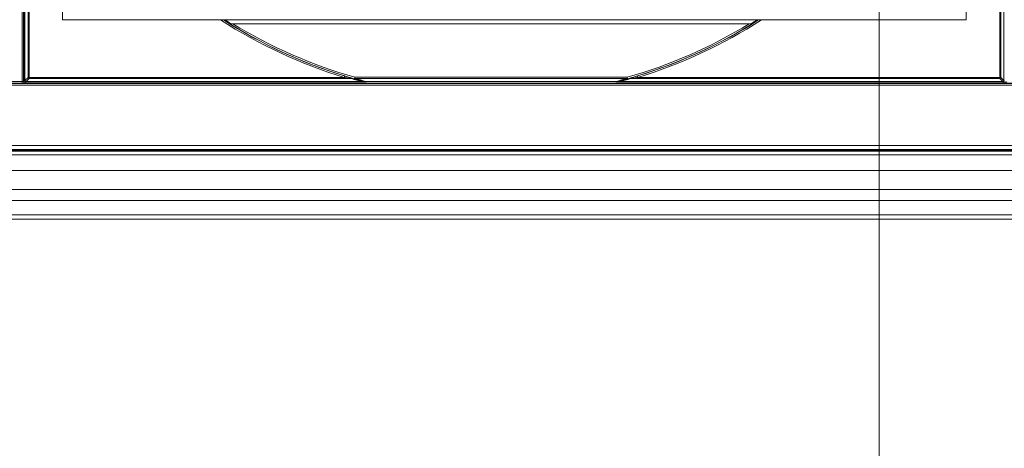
# Model space of a CAD drawing. Header units: millimetres. Extents: x 0 to 1118, y 0 to 864.
# Tile 350 of 390: x 571 to 603, y 592 to 605. Entities that reach past the tile are written whole.
import ezdxf

# ---------------------------------------------------------------- set-up
doc = ezdxf.new("R2010")
doc.units = ezdxf.units.MM
doc.styles.add('SLDTEXTSTYLE0', font='TXT', dxfattribs={"width": 0.605})
doc.dimstyles.new('SLDDIMSTYLE0', dxfattribs={"dimtxt": 3.175, "dimasz": 3.302, "dimexe": 0, "dimexo": 0.0625, "dimgap": 0.79375, "dimtad": 0, "dimtih": 1, "dimtoh": 1, "dimdec": 1, "dimlfac": 4, "dimrnd": 1e-09, "dimzin": 12, "dimdsep": 46, "dimtxsty": 'SLDTEXTSTYLE0', "dimsah": 1, "dimcen": 0.09, "dimadec": 0, "dimazin": 3, "dimtfac": 1, "dimtofl": 0, "dimtmove": 0, "dimatfit": 3, "dimfxl": 1, "dimfrac": 2, "dimtolj": 1, "dimtzin": 12, "dimarcsym": 0})
doc.dimstyles.new('SLDDIMSTYLE6', dxfattribs={"dimtxt": 3.175, "dimasz": 3.302, "dimexe": 0, "dimexo": 0.0625, "dimgap": 0.79375, "dimtad": 0, "dimtih": 1, "dimtoh": 1, "dimlfac": 4, "dimrnd": 1e-09, "dimzin": 4, "dimdsep": 46, "dimtxsty": 'SLDTEXTSTYLE0', "dimsah": 1, "dimcen": 0.09, "dimadec": 0, "dimazin": 1, "dimtfac": 1, "dimtmove": 0, "dimatfit": 0, "dimfxl": 1, "dimfrac": 2, "dimtolj": 1, "dimtzin": 12, "dimarcsym": 0})

# ---------------------------------------------------------------- blocks, each defined once
blk = doc.blocks.new('_D_28')
at = {"color": 7, "linetype": 'Continuous', "lineweight": 0}
for p, q in [((598.651, 609.635), (598.651, 573.607)), ((619.201, 598.393), (619.201, 573.607)), ((598.651, 575.207), (619.201, 575.207)), ((619.201, 575.207), (623.877, 575.207))]:
    blk.add_line(p, q, dxfattribs=at)
for points in [[(598.651, 575.207), (601.953, 574.699), (601.953, 575.715)], [(619.201, 575.207), (615.899, 575.715), (615.899, 574.699)]]:
    blk.add_solid(points, dxfattribs=at)
at = {"color": 7, "linetype": 'Continuous', "lineweight": 0, "insert": (623.877, 576.863), "char_height": 3.175, "attachment_point": 1, "style": 'SLDTEXTSTYLE0'}
blk.add_mtext('82.2', dxfattribs=at)
blk = doc.blocks.new('_D_29')
at = {"color": 7, "linetype": 'Continuous', "lineweight": 0}
for p, q in [((630.939, 608.136), (630.939, 614.486)), ((598.739, 608.136), (632.539, 608.136)), ((615.939, 598.285), (632.539, 598.285)), ((630.939, 598.285), (630.939, 591.935))]:
    blk.add_line(p, q, dxfattribs=at)
for points in [[(630.939, 608.136), (631.447, 611.438), (630.431, 611.438)], [(630.939, 598.285), (630.431, 594.983), (631.447, 594.983)]]:
    blk.add_solid(points, dxfattribs=at)
at = {"color": 7, "linetype": 'Continuous', "lineweight": 0, "insert": (625.482, 604.867), "char_height": 3.175, "attachment_point": 1, "style": 'SLDTEXTSTYLE0'}
blk.add_mtext('39.40', dxfattribs=at)

msp = doc.modelspace()

# ---------------------------------------------------------------- linework, layer by layer
at = {"color": 9, "linetype": 'Continuous', "lineweight": 0}
for p, q in [((602.5221, 603.5801), (602.5221, 625.4577)), ((602.5575, 625.4577), (602.5575, 603.5801)), ((602.6558, 603.4818), (602.6558, 625.556)), ((571.1521, 603.4502), (571.1521, 622.2515)), ((571.2021, 622.2498), (571.2021, 603.4519)), ((571.232, 603.4818), (571.232, 622.2198)), ((571.2467, 622.2198), (571.2467, 603.4818)), ((571.345, 603.5801), (571.345, 622.1215)), ((571.3803, 622.1215), (571.3803, 603.5801)), ((515.6254, 603.4502), (571.1521, 603.4502)), ((571.1521, 603.4502), (571.1521, 603.4002)), ((571.2021, 603.4519), (571.232, 603.4818)), ((571.232, 603.4818), (571.2467, 603.4818)), ((571.2467, 603.4818), (571.345, 603.5801)), ((571.3803, 603.5448), (571.282, 603.4465)), ((571.282, 603.4319), (571.282, 603.4465)), ((571.282, 603.4465), (582.0722, 603.4465)), ((571.345, 603.5801), (571.3803, 603.5801)), ((571.3803, 603.5448), (571.3803, 603.5801)), ((571.3803, 603.5801), (581.4908, 603.5801)), ((581.7256, 603.5448), (571.3803, 603.5448)), ((581.5055, 603.6279), (581.4908, 603.5801)), ((581.8317, 603.5862), (581.8179, 603.5382)), ((581.8317, 603.5862), (581.8317, 603.5515)), ((581.8317, 603.5862), (590.5708, 603.5862)), ((590.5708, 603.5515), (581.8317, 603.5515)), ((582.0722, 603.4319), (582.0722, 603.4465)), ((582.1922, 603.4515), (590.2103, 603.4515)), ((582.1922, 603.4515), (582.1922, 603.4362)), ((590.2103, 603.4515), (590.2103, 603.4362)), ((590.3303, 603.4465), (590.3303, 603.4319)), ((590.3303, 603.4465), (602.6204, 603.4465)), ((590.5708, 603.5862), (590.5708, 603.5515)), ((590.5845, 603.5382), (590.5708, 603.5862)), ((602.5221, 603.5448), (590.6769, 603.5448)), ((590.9116, 603.5801), (590.897, 603.6279)), ((590.9116, 603.5801), (602.5221, 603.5801)), ((602.5221, 603.5801), (602.5221, 603.5448)), ((602.5221, 603.5801), (602.5575, 603.5801)), ((602.6204, 603.4465), (602.5221, 603.5448)), ((602.5575, 603.5801), (602.6558, 603.4818)), ((602.6204, 603.4465), (602.6204, 603.4319)), ((602.6558, 603.4818), (602.6704, 603.4818)), ((474.3861, 603.3866), (605.2664, 603.3866)), ((605.2664, 603.3366), (474.3861, 603.3366)), ((571.1521, 603.4002), (515.6254, 603.4002)), ((571.282, 603.4319), (571.2521, 603.4019)), ((582.0722, 603.4319), (571.282, 603.4319)), ((582.1792, 603.4342), (582.1796, 603.4379)), ((582.1922, 603.4362), (582.1917, 603.4326)), ((590.2103, 603.4362), (582.1922, 603.4362)), ((590.2107, 603.4326), (590.2103, 603.4362)), ((590.2228, 603.4379), (590.2233, 603.4342)), ((602.6204, 603.4319), (590.3303, 603.4319)), ((602.6521, 603.4002), (602.6204, 603.4319)), ((603.3754, 603.4002), (602.6521, 603.4002)), ((471.8384, 601.3957), (607.8141, 601.3957)), ((607.8141, 601.2707), (471.8384, 601.2707)), ((472.6137, 601.2229), (607.0387, 601.2229)), ((472.6137, 600.5979), (607.0387, 600.5979)), ((472.6137, 599.9925), (607.0387, 599.9925)), ((472.6137, 599.6389), (607.0387, 599.6389)), ((472.6137, 599.1818), (607.0387, 599.1818))]:
    msp.add_line(p, q, dxfattribs=at)
at = {"color": 7, "linetype": 'Continuous', "lineweight": 15}
for p, q in [((601.4512, 624.402), (601.4512, 605.4229)), ((572.4512, 605.4229), (572.4512, 621.0659)), ((572.4512, 605.4229), (572.4621, 605.4338)), ((577.5242, 605.4229), (572.4512, 605.4229)), ((577.6547, 605.4294), (594.7478, 605.4294)), ((594.7854, 605.4289), (594.7869, 605.4237)), ((601.4512, 605.4229), (594.8783, 605.4229)), ((601.4512, 605.4229), (601.4403, 605.4338)), ((594.4886, 605.3), (577.9139, 605.3)), ((607.8213, 601.2532), (471.8311, 601.2532)), ((472.6137, 601.0979), (607.0387, 601.0979)), ((472.6137, 599.0354), (607.0387, 599.0354))]:
    msp.add_line(p, q, dxfattribs=at)
at = {"color": 7, "linetype": 'Continuous', "lineweight": 15, "flags": 128}
msp.add_lwpolyline([(577.6171, 605.4289), (577.6166, 605.4272), (577.6156, 605.4237)], dxfattribs=at)
at = {"color": 9, "linetype": 'Continuous', "lineweight": 0}
for centre, radius, start, end in [((586.2012, 618.9104), 16.0376, 237.24523, 252.91978), ((586.2012, 618.9104), 16.0376, 287.08022, 302.75477), ((586.2012, 618.9104), 15.9849, 238.52346, 254.08483), ((586.2012, 618.9104), 15.9349, 238.66284, 254.08483), ((586.2012, 618.9104), 15.9349, 285.91517, 301.33716), ((586.2012, 618.9104), 15.9849, 285.91517, 301.47654), ((571.2521, 603.4519), 0.05, 180.02044, 269.97956), ((571.2821, 603.4819), 0.05, 180.02044, 269.97956), ((571.3197, 603.5195), 0.0821, 207.27378, 242.72622), ((571.418, 603.6178), 0.0821, 207.27378, 242.72622), ((581.7438, 603.5387), 0.0192, 102.84413, 161.56037), ((581.8127, 603.5573), 0.0198, 285.41218, 343.04003), ((582.173, 603.4565), 0.0198, 289.4033, 345.29357), ((590.2294, 603.4565), 0.0198, 194.70643, 250.5967), ((590.5898, 603.5573), 0.0198, 196.95997, 254.58782), ((590.6586, 603.5387), 0.0192, 18.43963, 77.15587), ((602.4845, 603.6178), 0.0821, 297.27378, 332.72622), ((602.6204, 603.4819), 0.05, 270.02044, 359.97956), ((602.5828, 603.5195), 0.0821, 297.27378, 332.72622), ((582.1917, 603.4826), 0.05, 255.43399, 269.99776), ((582.1922, 603.4863), 0.05, 255.43232, 269.99776), ((590.2103, 603.4863), 0.05, 270.00224, 284.56768), ((590.2107, 603.4826), 0.05, 270.00224, 284.56601)]:
    msp.add_arc(centre, radius, start, end, dxfattribs=at)
at = {"color": 7, "linetype": 'Continuous', "lineweight": 15}
for start, end in [(237.51905, 252.91978), (287.08022, 302.48095)]:
    msp.add_arc((586.2012, 618.9104), 15.9876, start, end, dxfattribs=at)
at = {"color": 9, "linetype": 'Continuous', "lineweight": 0}
for centre, major_axis, ratio, start_param, end_param in [((586.2012, 618.6108), (0, 15.7103), 0.9998579, 2.5662912, 2.5828141), ((586.2012, 618.6108), (0, 15.7103), 0.9998579, 3.7003712, 3.7168941), ((571.1521, 603.4519), (0.05, 0), 0.0349101, 4.712389, 6.265732), ((586.2012, 618.6704), (0, 15.7741), 0.9998476, 2.8538623, 2.8767039), ((586.2012, 618.6113), (0, 15.6811), 0.9998579, 2.8591602, 2.883024), ((586.2012, 618.6113), (0, 15.6811), 0.9998579, 3.4001613, 3.4240251), ((586.2012, 618.6704), (0, 15.7741), 0.9998476, 3.4064814, 3.429323), ((602.6521, 603.4502), (0.019, 0.0467), 0.9516315, 3.5453036, 5.0986467), ((602.6521, 603.4502), (0.0983, 0.0012), 0.5086707, 4.7062952, 6.2596383), ((571.1521, 603.4019), (0.1, 0), 0.0174551, 4.712389, 6.265732)]:
    msp.add_ellipse(centre, major_axis=major_axis, ratio=ratio, start_param=start_param, end_param=end_param, dxfattribs=at)
at = {"color": 7, "linetype": 'Continuous', "lineweight": 15}
for points, knots in [([(577.5242, 605.4229), (577.5431, 605.4229), (577.5617, 605.4229), (577.5879, 605.4231), (577.5963, 605.4232), (577.6102, 605.4234), (577.6156, 605.4236), (577.6156, 605.4237)], [0, 0, 0, 0, 0.5, 0.5, 0.75, 0.75, 1, 1, 1, 1]), ([(577.6171, 605.4289), (577.6171, 605.429), (577.6175, 605.429), (577.6184, 605.4291), (577.6193, 605.4291), (577.6208, 605.4292), (577.6227, 605.4292), (577.6244, 605.4292), (577.6264, 605.4293), (577.6287, 605.4293), (577.6319, 605.4293), (577.6356, 605.4294), (577.6393, 605.4294), (577.6443, 605.4294), (577.6495, 605.4294), (577.6547, 605.4294)], [0, 0, 0, 0, 0.00003546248, 0.00003546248, 0.00003546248, 0.00007130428, 0.00007130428, 0.00007130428, 0.00010373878, 0.00010373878, 0.00010373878, 0.00014994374, 0.00014994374, 0.00014994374, 0.00021197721, 0.00021197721, 0.00021197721, 0.00021197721]), ([(594.7478, 605.4294), (594.7567, 605.4294), (594.7657, 605.4294), (594.7808, 605.4292), (594.7853, 605.4291), (594.7854, 605.4289)], [0, 0, 0, 0, 0.5, 0.5, 1, 1, 1, 1]), ([(594.7869, 605.4237), (594.7869, 605.4236), (594.7923, 605.4234), (594.8061, 605.4232), (594.8145, 605.4231), (594.8406, 605.4229), (594.8594, 605.4229), (594.8783, 605.4229)], [0, 0, 0, 0, 0.25, 0.25, 0.5, 0.5, 1, 1, 1, 1]), ([(577.8736, 605.29), (577.8776, 605.2945), (577.8849, 605.2969), (577.8991, 605.2996), (577.9065, 605.3), (577.9139, 605.3)], [0, 0, 0, 0, 0.5, 0.5, 1, 1, 1, 1]), ([(594.4886, 605.3), (594.496, 605.3), (594.5033, 605.2996), (594.5175, 605.2969), (594.5248, 605.2945), (594.5289, 605.29)], [0, 0, 0, 0, 0.5, 0.5, 1, 1, 1, 1])]:
    msp.add_open_spline(points, degree=3, knots=knots, dxfattribs=at)
at = {"color": 9, "linetype": 'Continuous', "lineweight": 0}
for points, knots in [([(577.8547, 605.2775), (577.8295, 605.2933), (577.8044, 605.3091), (577.7794, 605.3249), (577.725, 605.3593), (577.6709, 605.394), (577.6171, 605.4289)], [0, 0, 0, 0, 0.0004000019, 0.0004000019, 0.0004000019, 0.001268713, 0.001268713, 0.001268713, 0.001268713]), ([(594.7854, 605.4289), (594.7606, 605.4128), (594.7358, 605.3968), (594.7109, 605.3808), (594.6568, 605.3461), (594.6025, 605.3117), (594.5478, 605.2775)], [0, 0, 0, 0, 0.0004000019, 0.0004000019, 0.0004000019, 0.0012687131, 0.0012687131, 0.0012687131, 0.0012687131]), ([(581.4908, 603.5801), (581.5301, 603.5741), (581.5693, 603.5681), (581.6476, 603.5564), (581.6867, 603.5505), (581.7256, 603.5448)], [0, 0, 0, 0, 0.5, 0.5, 1, 1, 1, 1]), ([(581.7396, 603.5574), (581.7015, 603.5687), (581.6623, 603.5804), (581.5842, 603.6039), (581.5449, 603.6158), (581.5055, 603.6279)], [0, 0, 0, 0, 0.5, 0.5, 1, 1, 1, 1]), ([(582.1792, 603.4342), (582.1797, 603.434), (582.1789, 603.434), (582.1754, 603.4343), (582.1732, 603.4345), (582.1665, 603.4351), (582.1618, 603.4357), (582.1476, 603.4372), (582.1381, 603.4384), (582.1098, 603.4418), (582.091, 603.4441), (582.0722, 603.4465)], [0, 0, 0, 0, 0.0625, 0.0625, 0.125, 0.125, 0.25, 0.25, 0.5, 0.5, 1, 1, 1, 1]), ([(590.3303, 603.4465), (590.3115, 603.4441), (590.2927, 603.4418), (590.2644, 603.4384), (590.2548, 603.4372), (590.2408, 603.4357), (590.236, 603.4351), (590.2293, 603.4345), (590.2271, 603.4343), (590.2236, 603.434), (590.2228, 603.434), (590.2233, 603.4342)], [0, 0, 0, 0, 0.5, 0.5, 0.75, 0.75, 0.875, 0.875, 0.9375, 0.9375, 1, 1, 1, 1]), ([(590.897, 603.6279), (590.8575, 603.6158), (590.8181, 603.6038), (590.7399, 603.5803), (590.7011, 603.5687), (590.6629, 603.5574)], [0, 0, 0, 0, 0.5, 0.5, 1, 1, 1, 1]), ([(590.6769, 603.5448), (590.7158, 603.5505), (590.7549, 603.5564), (590.8331, 603.5681), (590.8724, 603.5741), (590.9116, 603.5801)], [0, 0, 0, 0, 0.5, 0.5, 1, 1, 1, 1]), ([(582.0722, 603.4319), (582.095, 603.4319), (582.1179, 603.4319), (582.1513, 603.432), (582.1625, 603.432), (582.1776, 603.4322), (582.1824, 603.4323), (582.1896, 603.4324), (582.1917, 603.4325), (582.1917, 603.4326)], [0, 0, 0, 0, 0.5, 0.5, 0.75, 0.75, 0.875, 0.875, 1, 1, 1, 1]), ([(590.2107, 603.4326), (590.2108, 603.4325), (590.2129, 603.4324), (590.2202, 603.4323), (590.225, 603.4322), (590.24, 603.432), (590.251, 603.432), (590.2847, 603.4319), (590.3074, 603.4319), (590.3303, 603.4319)], [0, 0, 0, 0, 0.125, 0.125, 0.25, 0.25, 0.5, 0.5, 1, 1, 1, 1])]:
    msp.add_open_spline(points, degree=3, knots=knots, dxfattribs=at)
at = {"color": 7, "linetype": 'Continuous', "lineweight": 15}
for points in [[(577.8736, 605.29), (577.865, 605.2804), (577.858, 605.2759), (577.8547, 605.2775)], [(594.5289, 605.29), (594.5374, 605.2804), (594.5445, 605.2759), (594.5478, 605.2775)]]:
    msp.add_open_spline(points, degree=3, dxfattribs=at)
at = {"color": 9, "linetype": 'Continuous', "lineweight": 0}
for points in [[(581.7396, 603.5574), (581.885, 603.5144), (582.0315, 603.4733), (582.1792, 603.4342)], [(582.1796, 603.4379), (582.0583, 603.4699), (581.9378, 603.5034), (581.8179, 603.5382)], [(590.5845, 603.5382), (590.4647, 603.5034), (590.3441, 603.4699), (590.2228, 603.4379)], [(590.2233, 603.4342), (590.371, 603.4733), (590.5175, 603.5144), (590.6629, 603.5574)]]:
    msp.add_open_spline(points, degree=3, dxfattribs=at)

# ---------------------------------------------------------------- dimensions: what is measured, and where the dimension line sits
at = {"color": 7, "linetype": 'Continuous', "lineweight": 0}
dim = msp.add_linear_dim(base=(630.939, 598.2854), p1=(597.1387, 608.1357), p2=(614.3387, 598.2854), angle=90, dimstyle='SLDDIMSTYLE6', dxfattribs=at)
dim.commit()
dim.dimension.update_dxf_attribs({"geometry": '_D_29', "text_midpoint": (630.939, 603.2105), "dimtype": 160})
dim = msp.add_linear_dim(base=(619.2012, 575.2069), p1=(598.6512, 611.2349), p2=(619.2012, 599.9925), dimstyle='SLDDIMSTYLE0', dxfattribs=at)
dim.commit()
dim.dimension.update_dxf_attribs({"geometry": '_D_28', "text_midpoint": (628.1209, 575.2069), "dimtype": 160})

doc.saveas('drawing.dxf')
